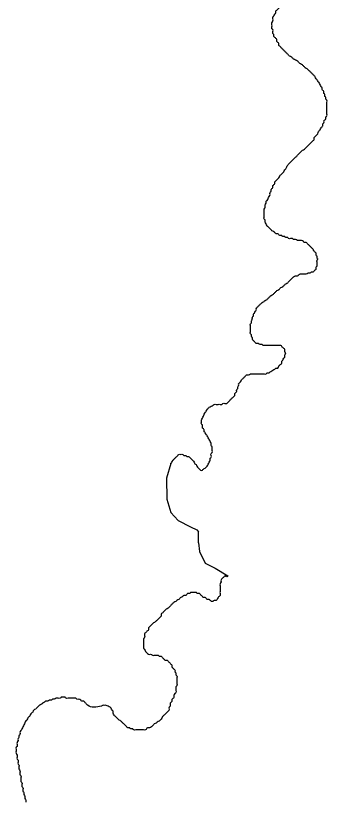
# Model space of a CAD drawing. Extents: x 813775 to 1157140, y 1757555 to 1979907.
# Drawn here: x 1048274 to 1049208, y 1809599 to 1811959 of the extents above; entities that cross this region are included whole.
import ezdxf

# ---------------------------------------------------------------- set-up
doc = ezdxf.new("R2010")
doc.units = 0
doc.layers.add('Level 35', color=7, linetype='Continuous')

msp = doc.modelspace()

# ---------------------------------------------------------------- linework, layer by layer
at = {"layer": 'Level 35'}
for points in [[(1048739.1, 1810615.4), (1048726, 1810571.1), (1048727.2, 1810508.3), (1048738.6, 1810468.3), (1048761.4, 1810444.4), (1048797.9, 1810425), (1048817.3, 1810415.8), (1048821.8, 1810410.1)], [(1048821.8, 1810376.9), (1048824.7, 1810351.6), (1048842.4, 1810316.3), (1048871.8, 1810301.6), (1048910, 1810278.1)]]:
    msp.add_lwpolyline(points, dxfattribs=at)
for points in [[(1049063, 1811875.6), (1049060.1, 1811878.5), (1049057.1, 1811881.5), (1049057.1, 1811887.4), (1049054.2, 1811890.3), (1049051.3, 1811893.3), (1049048.3, 1811896.2), (1049048.3, 1811902.1), (1049045.4, 1811905), (1049045.4, 1811910.9), (1049045.4, 1811916.8), (1049042.4, 1811919.7), (1049042.4, 1811925.6), (1049042.4, 1811931.5), (1049042.4, 1811937.4), (1049045.4, 1811943.3), (1049045.4, 1811949.2), (1049045.4, 1811955.1), (1049048.3, 1811958), (1049051.3, 1811963.9), (1049054.2, 1811966.8), (1049054.2, 1811972.7), (1049057.1, 1811975.7), (1049060.1, 1811978.6), (1049063, 1811981.5), (1049066, 1811984.5), (1049068.9, 1811987.4), (1049068.9, 1811993.3), (1049071.8, 1811996.3), (1049074.8, 1811999.2), (1049077.7, 1812002.1), (1049080.7, 1812005.1), (1049083.6, 1812008), (1049086.6, 1812011), (1049089.5, 1812013.9), (1049092.4, 1812016.9), (1049095.4, 1812019.8), (1049098.3, 1812022.7), (1049101.3, 1812025.7), (1049104.2, 1812028.6), (1049107.1, 1812031.6), (1049110.1, 1812034.5), (1049113, 1812037.5), (1049116, 1812040.4), (1049118.9, 1812043.3), (1049121.9, 1812046.3), (1049121.9, 1812052.2), (1049124.8, 1812055.1), (1049127.7, 1812058.1), (1049130.7, 1812063.9), (1049130.7, 1812069.8), (1049133.6, 1812072.8), (1049133.6, 1812078.7), (1049136.6, 1812081.6), (1049136.6, 1812087.5), (1049136.6, 1812093.4), (1049136.6, 1812099.3), (1049136.6, 1812105.1), (1049136.6, 1812111), (1049136.6, 1812116.9), (1049136.6, 1812122.8), (1049136.6, 1812128.7), (1049133.6, 1812131.6), (1049133.6, 1812137.5), (1049130.7, 1812140.5), (1049127.7, 1812143.4), (1049127.7, 1812149.3), (1049124.8, 1812152.2), (1049121.9, 1812155.2), (1049118.9, 1812158.1), (1049116, 1812161.1), (1049113, 1812166.9), (1049110.1, 1812169.9), (1049107.1, 1812172.8), (1049104.2, 1812175.8), (1049101.3, 1812178.7), (1049098.3, 1812184.6), (1049095.4, 1812187.5), (1049092.4, 1812193.4), (1049089.5, 1812196.4), (1049086.6, 1812199.3), (1049083.6, 1812205.2), (1049080.7, 1812208.1), (1049077.7, 1812214), (1049074.8, 1812217), (1049071.8, 1812219.9), (1049068.9, 1812222.9), (1049066, 1812225.8), (1049063, 1812228.8), (1049057.1, 1812228.8), (1049054.2, 1812231.7)], [(1049118.9, 1811540.1), (1049121.9, 1811543), (1049124.8, 1811546), (1049127.7, 1811548.9), (1049130.7, 1811551.9), (1049133.6, 1811554.8), (1049139.5, 1811557.8), (1049142.4, 1811560.7), (1049145.4, 1811563.6), (1049148.3, 1811566.6), (1049151.3, 1811569.5), (1049154.2, 1811572.5), (1049157.2, 1811575.4), (1049160.1, 1811578.4), (1049163, 1811581.3), (1049166, 1811584.3), (1049168.9, 1811587.2), (1049168.9, 1811593.1), (1049171.9, 1811596), (1049174.8, 1811599), (1049177.7, 1811601.9), (1049180.7, 1811607.8), (1049183.6, 1811613.7), (1049186.6, 1811616.6), (1049189.5, 1811622.5), (1049192.5, 1811625.5), (1049195.4, 1811628.4), (1049195.4, 1811634.3), (1049198.3, 1811637.2), (1049198.3, 1811643.1), (1049201.3, 1811646.1), (1049204.2, 1811649), (1049204.2, 1811654.9), (1049207.2, 1811657.8), (1049207.2, 1811663.7), (1049207.2, 1811669.6), (1049207.2, 1811675.5), (1049207.2, 1811681.4), (1049207.2, 1811687.3), (1049207.2, 1811693.1), (1049207.2, 1811699), (1049207.2, 1811704.9), (1049204.2, 1811707.9), (1049204.2, 1811713.7), (1049201.3, 1811716.7), (1049201.3, 1811722.6), (1049198.3, 1811725.5), (1049198.3, 1811731.4), (1049195.4, 1811734.3), (1049192.5, 1811737.3), (1049192.5, 1811743.2), (1049189.5, 1811746.1), (1049186.6, 1811752), (1049183.6, 1811757.9), (1049180.7, 1811760.8), (1049177.7, 1811766.7), (1049174.8, 1811769.7), (1049171.9, 1811775.5), (1049168.9, 1811778.5), (1049166, 1811781.4), (1049163, 1811784.4), (1049160.1, 1811787.3), (1049157.2, 1811790.3), (1049154.2, 1811793.2), (1049151.3, 1811796.1), (1049148.3, 1811799.1), (1049142.4, 1811802), (1049139.5, 1811805), (1049136.6, 1811807.9), (1049133.6, 1811810.9), (1049127.7, 1811813.8), (1049124.8, 1811816.7), (1049121.9, 1811819.7), (1049118.9, 1811822.6), (1049113, 1811825.6), (1049107.1, 1811828.5), (1049104.2, 1811831.5), (1049101.3, 1811834.4), (1049095.4, 1811837.3), (1049092.4, 1811840.3), (1049089.5, 1811843.2), (1049086.6, 1811846.2), (1049083.6, 1811849.1), (1049080.7, 1811852.1), (1049077.7, 1811855), (1049074.8, 1811857.9), (1049071.8, 1811860.9), (1049068.9, 1811863.8), (1049066, 1811866.8), (1049063, 1811869.7), (1049063, 1811875.6)], [(1049180.7, 1811228.2), (1049177.7, 1811231.1), (1049177.7, 1811237), (1049174.8, 1811239.9), (1049174.8, 1811245.8), (1049171.9, 1811248.8), (1049168.9, 1811251.7), (1049166, 1811257.6), (1049163, 1811260.5), (1049160.1, 1811263.5), (1049157.2, 1811266.4), (1049154.2, 1811269.4), (1049151.3, 1811272.3), (1049148.3, 1811275.2), (1049145.4, 1811278.2), (1049139.5, 1811278.2), (1049136.6, 1811281.1), (1049130.7, 1811284.1), (1049124.8, 1811284.1), (1049118.9, 1811284.1), (1049113, 1811287), (1049107.1, 1811287), (1049104.2, 1811290), (1049098.3, 1811290), (1049092.4, 1811290), (1049089.5, 1811292.9), (1049083.6, 1811292.9), (1049080.7, 1811295.8), (1049074.8, 1811295.8), (1049071.8, 1811298.8), (1049066, 1811298.8), (1049063, 1811301.7), (1049060.1, 1811304.7), (1049054.2, 1811304.7), (1049051.3, 1811307.6), (1049048.3, 1811310.6), (1049042.4, 1811313.5), (1049039.5, 1811316.4), (1049036.5, 1811319.4), (1049033.6, 1811322.3), (1049030.7, 1811325.3), (1049027.7, 1811328.2), (1049024.8, 1811334.1), (1049021.8, 1811340), (1049021.8, 1811345.9), (1049018.9, 1811348.8), (1049018.9, 1811354.7), (1049018.9, 1811360.6), (1049018.9, 1811366.5), (1049018.9, 1811372.4), (1049018.9, 1811378.2), (1049021.8, 1811384.1), (1049021.8, 1811390), (1049024.8, 1811395.9), (1049024.8, 1811401.8), (1049027.7, 1811404.7), (1049030.7, 1811410.6), (1049033.6, 1811416.5), (1049036.5, 1811422.4), (1049036.5, 1811428.3), (1049039.5, 1811431.2), (1049039.5, 1811437.1), (1049042.4, 1811440), (1049045.4, 1811443), (1049045.4, 1811448.9), (1049048.3, 1811451.8), (1049051.3, 1811454.8), (1049051.3, 1811460.6), (1049054.2, 1811463.6), (1049057.1, 1811466.5), (1049060.1, 1811469.5), (1049063, 1811472.4), (1049066, 1811478.3), (1049068.9, 1811481.2), (1049071.8, 1811484.2), (1049074.8, 1811487.1), (1049077.7, 1811490.1), (1049080.7, 1811496), (1049083.6, 1811498.9), (1049086.6, 1811504.8), (1049089.5, 1811510.7), (1049092.4, 1811513.6), (1049095.4, 1811516.6), (1049098.3, 1811519.5), (1049101.3, 1811522.4), (1049104.2, 1811525.4), (1049107.1, 1811528.3), (1049110.1, 1811531.3), (1049113, 1811534.2), (1049116, 1811537.2), (1049118.9, 1811540.1)], [(1049074.8, 1810963.3), (1049071.8, 1810966.2), (1049068.9, 1810969.2), (1049063, 1810969.2), (1049057.1, 1810969.2), (1049051.3, 1810969.2), (1049045.4, 1810969.2), (1049039.5, 1810969.2), (1049033.6, 1810969.2), (1049027.7, 1810969.2), (1049021.8, 1810969.2), (1049015.9, 1810969.2), (1049013, 1810972.1), (1049007.1, 1810972.1), (1049001.2, 1810975.1), (1048995.4, 1810975.1), (1048992.4, 1810978), (1048989.5, 1810981), (1048986.5, 1810983.9), (1048983.6, 1810986.8), (1048983.6, 1810992.7), (1048980.6, 1810995.7), (1048980.6, 1811001.6), (1048977.7, 1811004.5), (1048977.7, 1811010.4), (1048977.7, 1811016.3), (1048977.7, 1811022.2), (1048977.7, 1811028), (1048977.7, 1811033.9), (1048980.6, 1811036.9), (1048980.6, 1811042.8), (1048983.6, 1811048.6), (1048983.6, 1811054.5), (1048986.5, 1811057.5), (1048986.5, 1811063.4), (1048989.5, 1811066.3), (1048992.4, 1811072.2), (1048995.4, 1811075.1), (1048995.4, 1811081), (1048998.3, 1811084), (1049001.2, 1811086.9), (1049004.2, 1811089.8), (1049007.1, 1811092.8), (1049010.1, 1811095.7), (1049013, 1811098.7), (1049018.9, 1811101.6), (1049021.8, 1811104.6), (1049027.7, 1811107.5), (1049030.7, 1811110.4), (1049033.6, 1811113.4), (1049036.5, 1811116.3), (1049039.5, 1811119.3), (1049045.4, 1811122.2), (1049048.3, 1811125.2), (1049051.3, 1811128.1), (1049054.2, 1811131), (1049057.1, 1811134), (1049063, 1811136.9), (1049066, 1811139.9), (1049068.9, 1811142.8), (1049074.8, 1811145.8), (1049077.7, 1811148.7), (1049080.7, 1811151.6), (1049083.6, 1811154.6), (1049089.5, 1811157.5), (1049092.4, 1811160.5), (1049095.4, 1811163.4), (1049098.3, 1811166.4), (1049101.3, 1811169.3), (1049104.2, 1811172.2), (1049107.1, 1811175.2), (1049113, 1811178.1), (1049118.9, 1811178.1), (1049121.9, 1811181.1), (1049127.7, 1811184), (1049133.6, 1811184), (1049139.5, 1811184), (1049145.4, 1811184), (1049151.3, 1811187), (1049157.2, 1811187), (1049160.1, 1811189.9), (1049166, 1811189.9), (1049168.9, 1811192.8), (1049171.9, 1811195.8), (1049174.8, 1811198.7), (1049174.8, 1811204.6), (1049177.7, 1811207.6), (1049177.7, 1811213.4), (1049177.7, 1811219.3), (1049177.7, 1811225.2), (1049180.7, 1811228.2)], [(1048863, 1810666.1), (1048860, 1810669), (1048860, 1810674.9), (1048857.1, 1810680.8), (1048854.1, 1810686.7), (1048851.2, 1810692.5), (1048848.3, 1810698.4), (1048845.3, 1810701.4), (1048842.4, 1810707.3), (1048839.4, 1810710.2), (1048839.4, 1810716.1), (1048836.5, 1810719), (1048833.6, 1810724.9), (1048833.6, 1810730.8), (1048830.6, 1810733.7), (1048830.6, 1810739.6), (1048830.6, 1810745.5), (1048833.6, 1810751.4), (1048836.5, 1810757.3), (1048839.4, 1810763.2), (1048842.4, 1810769.1), (1048845.3, 1810772), (1048848.3, 1810777.9), (1048851.2, 1810780.8), (1048854.1, 1810783.8), (1048860, 1810786.7), (1048865.9, 1810789.7), (1048868.9, 1810792.6), (1048874.7, 1810792.6), (1048880.6, 1810792.6), (1048886.5, 1810792.6), (1048892.4, 1810792.6), (1048895.3, 1810795.5), (1048901.2, 1810795.5), (1048907.1, 1810795.5), (1048910, 1810798.5), (1048913, 1810801.4), (1048915.9, 1810804.4), (1048918.9, 1810807.3), (1048921.8, 1810810.3), (1048924.8, 1810813.2), (1048927.7, 1810816.1), (1048930.6, 1810819.1), (1048930.6, 1810825), (1048933.6, 1810827.9), (1048936.5, 1810830.9), (1048936.5, 1810836.7), (1048939.5, 1810839.7), (1048939.5, 1810845.6), (1048942.4, 1810848.5), (1048942.4, 1810854.4), (1048945.3, 1810857.3), (1048948.3, 1810860.3), (1048951.2, 1810866.2), (1048954.2, 1810869.1), (1048957.1, 1810872.1), (1048960.1, 1810875), (1048963, 1810877.9), (1048965.9, 1810880.9), (1048971.8, 1810880.9), (1048977.7, 1810883.8), (1048983.6, 1810883.8), (1048989.5, 1810883.8), (1048995.4, 1810883.8), (1049001.2, 1810883.8), (1049007.1, 1810883.8), (1049013, 1810883.8), (1049018.9, 1810883.8), (1049024.8, 1810883.8), (1049027.7, 1810886.8), (1049033.6, 1810886.8), (1049036.5, 1810889.7), (1049042.4, 1810892.7), (1049045.4, 1810895.6), (1049051.3, 1810898.5), (1049054.2, 1810901.5), (1049060.1, 1810901.5), (1049063, 1810907.4), (1049066, 1810910.3), (1049068.9, 1810913.3), (1049071.8, 1810916.2), (1049071.8, 1810922.1), (1049074.8, 1810925), (1049077.7, 1810930.9), (1049080.7, 1810933.9), (1049080.7, 1810939.8), (1049083.6, 1810945.6), (1049080.7, 1810951.5), (1049080.7, 1810957.4), (1049077.7, 1810960.4), (1049074.8, 1810963.3)], [(1048739.1, 1810615.4), (1048739.4, 1810616), (1048742.4, 1810619), (1048745.3, 1810624.9), (1048748.2, 1810627.8), (1048751.2, 1810630.7), (1048754.1, 1810633.7), (1048757.1, 1810636.6), (1048760, 1810639.6), (1048763, 1810642.5), (1048768.8, 1810642.5), (1048774.7, 1810642.5), (1048777.7, 1810639.6), (1048783.5, 1810639.6), (1048786.5, 1810636.6), (1048792.4, 1810636.6), (1048795.3, 1810633.7), (1048798.3, 1810630.7), (1048801.2, 1810627.8), (1048804.1, 1810624.9), (1048807.1, 1810621.9), (1048810, 1810616), (1048813, 1810613.1), (1048815.9, 1810610.1), (1048818.8, 1810604.3), (1048821.8, 1810601.3), (1048824.7, 1810598.4), (1048827.7, 1810595.4), (1048833.6, 1810595.4), (1048836.5, 1810598.4), (1048842.4, 1810601.3), (1048845.3, 1810604.3), (1048848.3, 1810607.2), (1048851.2, 1810613.1), (1048854.1, 1810619), (1048857.1, 1810624.9), (1048857.1, 1810630.7), (1048860, 1810633.7), (1048860, 1810639.6), (1048860, 1810645.5), (1048863, 1810648.4), (1048863, 1810654.3), (1048863, 1810660.2), (1048863, 1810666.1)], [(1048821.8, 1810376.9), (1048821.8, 1810377.7), (1048821.8, 1810383.5), (1048821.8, 1810389.4), (1048821.8, 1810395.3), (1048821.8, 1810401.2), (1048821.8, 1810407.1), (1048821.8, 1810410.1)], [(1048909.7, 1810278), (1048907.1, 1810275.1), (1048901.2, 1810278.1), (1048898.3, 1810275.1), (1048895.3, 1810272.2), (1048892.4, 1810269.2), (1048889.5, 1810266.3), (1048889.5, 1810260.4), (1048886.5, 1810254.5), (1048886.5, 1810248.6), (1048886.5, 1810242.8), (1048886.5, 1810236.9), (1048886.5, 1810231), (1048886.5, 1810225.1), (1048886.5, 1810219.2), (1048883.6, 1810216.3), (1048880.6, 1810213.3), (1048877.7, 1810207.4), (1048874.7, 1810204.5), (1048868.9, 1810204.5), (1048865.9, 1810201.6), (1048860, 1810201.6), (1048857.1, 1810204.5), (1048854.2, 1810207.4)], [(1048854.2, 1810207.4), (1048848.3, 1810207.4), (1048845.3, 1810210.4), (1048842.4, 1810213.3), (1048836.5, 1810213.3), (1048833.6, 1810216.3), (1048830.6, 1810219.2), (1048827.7, 1810222.2), (1048824.7, 1810225.1), (1048818.8, 1810225.1), (1048815.9, 1810228), (1048810, 1810228), (1048804.1, 1810228), (1048798.3, 1810228), (1048795.3, 1810225.1), (1048789.4, 1810225.1), (1048786.5, 1810222.2), (1048783.5, 1810219.2), (1048777.7, 1810219.2), (1048774.7, 1810216.3), (1048768.8, 1810213.3), (1048765.9, 1810210.4), (1048763, 1810207.4), (1048757.1, 1810204.5), (1048754.1, 1810201.6), (1048748.2, 1810198.6), (1048745.3, 1810195.7), (1048742.4, 1810192.7), (1048739.4, 1810189.8), (1048736.5, 1810186.8), (1048733.5, 1810183.9), (1048730.6, 1810181), (1048724.7, 1810178), (1048721.8, 1810175.1), (1048718.8, 1810172.1), (1048715.9, 1810169.2), (1048712.9, 1810166.2), (1048710, 1810163.3), (1048710, 1810157.4), (1048707.1, 1810154.5), (1048704.1, 1810151.5), (1048701.2, 1810148.6), (1048698.2, 1810145.6), (1048695.3, 1810142.7), (1048692.4, 1810139.8), (1048686.5, 1810136.8), (1048683.5, 1810133.9), (1048680.6, 1810130.9), (1048677.6, 1810128), (1048674.7, 1810125), (1048671.8, 1810122.1), (1048671.8, 1810116.2), (1048668.8, 1810113.3), (1048665.9, 1810110.3), (1048662.9, 1810107.4), (1048660, 1810104.4), (1048660, 1810098.6), (1048660, 1810092.7), (1048657.1, 1810089.7), (1048657.1, 1810083.8), (1048657.1, 1810078), (1048657.1, 1810072.1), (1048657.1, 1810066.2), (1048657.1, 1810060.3), (1048660, 1810057.4), (1048662.9, 1810051.5), (1048665.9, 1810048.5), (1048668.8, 1810045.6), (1048674.7, 1810042.6), (1048680.6, 1810042.6), (1048683.5, 1810039.7), (1048689.4, 1810039.7), (1048695.3, 1810039.7), (1048701.2, 1810039.7), (1048704.1, 1810036.8), (1048710, 1810036.8), (1048712.9, 1810033.8), (1048715.9, 1810030.9), (1048718.8, 1810027.9), (1048721.8, 1810025), (1048727.7, 1810025), (1048730.6, 1810022), (1048733.5, 1810019.1), (1048736.5, 1810016.2), (1048739.4, 1810013.2), (1048742.4, 1810010.3), (1048742.4, 1810004.4), (1048745.3, 1810001.4), (1048748.2, 1809998.5), (1048751.2, 1809995.6), (1048751.2, 1809989.7)], [(1048751.2, 1809989.7), (1048754.1, 1809986.7), (1048754.1, 1809980.8), (1048757.1, 1809977.9), (1048757.1, 1809972), (1048757.1, 1809966.1), (1048757.1, 1809960.2), (1048757.1, 1809954.3), (1048757.1, 1809948.5), (1048754.1, 1809945.5), (1048754.1, 1809939.6), (1048754.1, 1809933.7), (1048754.1, 1809927.9), (1048751.2, 1809924.9), (1048748.2, 1809919), (1048748.2, 1809913.1), (1048745.3, 1809910.2), (1048742.4, 1809907.3), (1048742.4, 1809901.4), (1048739.4, 1809898.4), (1048736.5, 1809892.5), (1048736.5, 1809886.7), (1048733.5, 1809883.7), (1048733.5, 1809877.8), (1048730.6, 1809871.9), (1048727.7, 1809869), (1048724.7, 1809866.1), (1048721.8, 1809863.1), (1048718.8, 1809860.2), (1048715.9, 1809857.2), (1048712.9, 1809854.3), (1048710, 1809848.4), (1048707.1, 1809845.5), (1048704.1, 1809842.5), (1048698.2, 1809839.6), (1048695.3, 1809836.6), (1048689.4, 1809833.7), (1048686.5, 1809830.7), (1048683.5, 1809827.8), (1048680.6, 1809824.9), (1048674.7, 1809821.9), (1048668.8, 1809821.9), (1048665.9, 1809819), (1048662.9, 1809816), (1048657.1, 1809816), (1048651.2, 1809816), (1048645.3, 1809816), (1048639.4, 1809816), (1048633.5, 1809816), (1048627.6, 1809816), (1048624.7, 1809819), (1048618.8, 1809819), (1048615.9, 1809821.9), (1048610, 1809821.9), (1048607, 1809824.9), (1048604.1, 1809827.8), (1048601.2, 1809830.7), (1048598.2, 1809833.7), (1048595.3, 1809836.6), (1048592.3, 1809839.6), (1048589.4, 1809842.5), (1048583.5, 1809845.5), (1048580.6, 1809848.4), (1048577.6, 1809851.3), (1048574.7, 1809854.3), (1048571.7, 1809857.2), (1048568.8, 1809860.2), (1048565.9, 1809866.1), (1048565.9, 1809871.9), (1048562.9, 1809874.9), (1048560, 1809880.8), (1048557, 1809883.7), (1048551.1, 1809886.7), (1048545.3, 1809889.6), (1048539.4, 1809889.6), (1048533.5, 1809889.6), (1048531.1, 1809886.9)], [(1048531.1, 1809886.9), (1048489.4, 1809890.2), (1048486.4, 1809893.1), (1048483.5, 1809896.1), (1048480.5, 1809899), (1048477.6, 1809902), (1048471.7, 1809902), (1048468.8, 1809904.9), (1048462.9, 1809907.9), (1048457, 1809907.9), (1048454.1, 1809910.8), (1048448.2, 1809910.8), (1048442.3, 1809910.8), (1048436.4, 1809910.8), (1048430.5, 1809910.8), (1048424.6, 1809910.8), (1048421.7, 1809913.7), (1048415.8, 1809913.7), (1048409.9, 1809913.7), (1048407, 1809910.8), (1048401.1, 1809910.8), (1048395.2, 1809910.8), (1048389.3, 1809907.9), (1048383.5, 1809907.9), (1048380.5, 1809904.9), (1048374.6, 1809904.9), (1048368.8, 1809902), (1048362.9, 1809902), (1048359.9, 1809899), (1048354, 1809896.1), (1048351.1, 1809893.1), (1048345.2, 1809890.2), (1048342.3, 1809887.3), (1048339.3, 1809884.3), (1048336.4, 1809881.4), (1048333.5, 1809878.4), (1048327.6, 1809875.5), (1048324.6, 1809869.6), (1048321.7, 1809866.7), (1048318.7, 1809863.7), (1048315.8, 1809857.8), (1048312.9, 1809854.9), (1048309.9, 1809851.9), (1048307, 1809846.1), (1048304, 1809843.1), (1048301.1, 1809837.2), (1048298.2, 1809831.3), (1048295.2, 1809825.5), (1048292.3, 1809819.6), (1048289.3, 1809813.7), (1048286.4, 1809807.8), (1048286.4, 1809801.9), (1048283.4, 1809799), (1048283.4, 1809793.1), (1048280.5, 1809790.1), (1048280.5, 1809784.3), (1048277.6, 1809778.4), (1048277.6, 1809772.5), (1048277.6, 1809766.6), (1048274.6, 1809763.7), (1048274.6, 1809757.8), (1048274.6, 1809751.9), (1048274.6, 1809746), (1048277.6, 1809740.1), (1048277.6, 1809734.2), (1048277.6, 1809728.3), (1048280.5, 1809725.4), (1048280.5, 1809719.5), (1048280.5, 1809713.6), (1048283.4, 1809710.7), (1048283.4, 1809704.8), (1048283.4, 1809698.9), (1048286.4, 1809693), (1048286.4, 1809687.1), (1048286.4, 1809681.3), (1048289.3, 1809678.3), (1048289.3, 1809672.4), (1048289.3, 1809666.5), (1048289.3, 1809660.7), (1048292.3, 1809657.7), (1048292.3, 1809651.8), (1048292.3, 1809645.9), (1048295.2, 1809643), (1048295.2, 1809637.1), (1048295.2, 1809631.2), (1048298.2, 1809628.3), (1048298.2, 1809622.4), (1048301.1, 1809616.5), (1048301.1, 1809610.6), (1048304, 1809604.7), (1048304, 1809598.9)]]:
    msp.add_spline(points, degree=3, dxfattribs=at)

doc.saveas('drawing.dxf')
